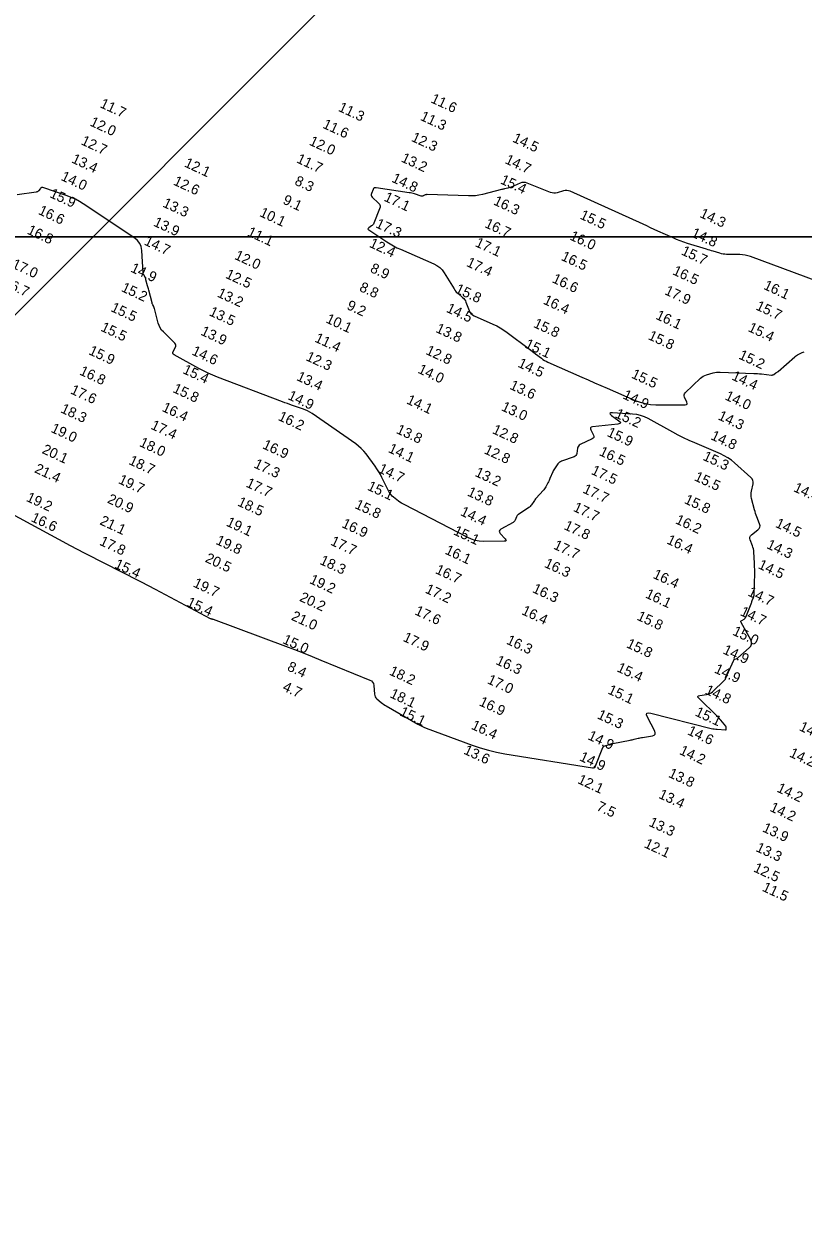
# Model space of a CAD drawing. Extents: x 988130 to 1132882, y 654656 to 841453.
# Drawn here: x 1026061 to 1026446, y 834532 to 835117 of the extents above; entities that cross this region are included whole.
import ezdxf

# ---------------------------------------------------------------- set-up
doc = ezdxf.new("R2010")
doc.units = 0
for name, color, linetype in [('V-ANNO-KEYM', 7, 'Continuous'), ('V-TOPO-MAJR', 7, 'Continuous'), ('V-TOPO-SOUN', 7, 'Continuous')]:
    doc.layers.add(name, color=color, linetype=linetype)

msp = doc.modelspace()

# ---------------------------------------------------------------- linework, layer by layer
at = {"layer": 'V-ANNO-KEYM'}
msp.add_line((1025051.5, 833968), (1026939.1, 835855.6), dxfattribs=at)
for points in [[(1122485, 835012), (1122485, 841453), (1014460, 841453), (1014460, 835012), (1075562.75, 835012)], [(1102445.16, 835012), (1014460, 835012), (1014460, 828570), (1122485, 828570), (1122485, 835012)]]:
    msp.add_lwpolyline(points, dxfattribs=at)
at = {"layer": 'V-TOPO-MAJR'}
for points in [[(1026468.97, 834984.02), (1026419.8, 835002.23), (1026418.51, 835002.65), (1026417.19, 835002.95), (1026415.86, 835003.15), (1026414.5, 835003.23), (1026408.02, 835003.34), (1026407.16, 835003.38), (1026406.32, 835003.49), (1026405.48, 835003.65), (1026404.65, 835003.87), (1026401.36, 835004.87), (1026400.54, 835005.12), (1026399.71, 835005.38), (1026398.89, 835005.63), (1026398.07, 835005.88), (1026388.77, 835008.75), (1026386.95, 835009.34), (1026385.16, 835009.98), (1026383.39, 835010.69), (1026381.64, 835011.45), (1026374.17, 835014.85), (1026372.34, 835015.68), (1026370.51, 835016.51), (1026368.69, 835017.34), (1026366.86, 835018.16), (1026330.82, 835034.44), (1026330.04, 835034.72), (1026329.26, 835034.85), (1026328.46, 835034.83), (1026327.66, 835034.67), (1026324.41, 835033.72), (1026323.6, 835033.56), (1026322.8, 835033.53), (1026322.01, 835033.64), (1026321.22, 835033.88), (1026309.71, 835038.51), (1026308.83, 835038.77), (1026307.95, 835038.85), (1026307.07, 835038.75), (1026306.2, 835038.47), (1026301.73, 835036.55), (1026301.34, 835036.39), (1026300.95, 835036.26), (1026300.56, 835036.14), (1026300.16, 835036.04), (1026298.54, 835035.67), (1026298.14, 835035.57), (1026297.74, 835035.48), (1026297.33, 835035.38), (1026296.93, 835035.28), (1026287.55, 835032.88), (1026285.84, 835032.51), (1026284.13, 835032.26), (1026282.39, 835032.14), (1026280.65, 835032.14), (1026260.27, 835032.82), (1026260.02, 835032.81), (1026259.77, 835032.78), (1026259.53, 835032.72), (1026259.29, 835032.62), (1026258.36, 835032.19), (1026258.13, 835032.11), (1026257.89, 835032.07), (1026257.65, 835032.07), (1026257.4, 835032.12), (1026254.02, 835033.13), (1026253.38, 835033.31), (1026252.72, 835033.47), (1026252.07, 835033.61), (1026251.4, 835033.72), (1026235.11, 835036.2), (1026234.61, 835036.21), (1026234.21, 835036.07), (1026233.88, 835035.78), (1026233.64, 835035.36), (1026232.84, 835033.34), (1026232.72, 835032.86), (1026232.74, 835032.4), (1026232.91, 835031.98), (1026233.23, 835031.59), (1026236.29, 835028.66), (1026236.81, 835028.02), (1026237.08, 835027.33), (1026237.11, 835026.58), (1026236.9, 835025.79), (1026234, 835018.68), (1026233.81, 835018.29), (1026233.57, 835017.94), (1026233.28, 835017.64), (1026232.94, 835017.37), (1026231.48, 835016.38), (1026231.21, 835016.14), (1026231.12, 835015.89), (1026231.22, 835015.65), (1026231.49, 835015.4), (1026240.41, 835009.5), (1026242.04, 835008.48), (1026243.71, 835007.53), (1026245.42, 835006.65), (1026247.17, 835005.85), (1026263.6, 834998.76), (1026265.17, 834997.94), (1026266.55, 834996.92), (1026267.76, 834995.69), (1026268.78, 834994.26), (1026273.63, 834986.32), (1026274.05, 834985.71), (1026274.5, 834985.13), (1026275.01, 834984.59), (1026275.55, 834984.09), (1026277.84, 834982.16), (1026278.37, 834981.65), (1026278.82, 834981.08), (1026279.2, 834980.47), (1026279.49, 834979.79), (1026281, 834975.71), (1026281.41, 834974.86), (1026281.95, 834974.14), (1026282.64, 834973.55), (1026283.46, 834973.09), (1026292.8, 834968.96), (1026294.63, 834968.1), (1026296.4, 834967.13), (1026298.1, 834966.06), (1026299.76, 834964.9), (1026310.8, 834956.64), (1026311.54, 834956.08), (1026312.28, 834955.52), (1026313.01, 834954.96), (1026313.75, 834954.4), (1026316.69, 834952.14), (1026317.44, 834951.6), (1026318.22, 834951.11), (1026319.02, 834950.66), (1026319.86, 834950.26), (1026336.71, 834942.8), (1026339.8, 834941.44), (1026342.9, 834940.07), (1026346, 834938.72), (1026349.09, 834937.37), (1026362.87, 834931.37), (1026365.34, 834930.44), (1026367.86, 834929.77), (1026370.44, 834929.37), (1026373.08, 834929.23), (1026387.68, 834929.2), (1026388.25, 834929.28), (1026388.57, 834929.51), (1026388.64, 834929.9), (1026388.46, 834930.45), (1026387.25, 834932.94), (1026387.05, 834933.55), (1026387.05, 834934.11), (1026387.25, 834934.65), (1026387.65, 834935.15), (1026395.14, 834942.34), (1026395.8, 834942.89), (1026396.5, 834943.35), (1026397.26, 834943.72), (1026398.07, 834944), (1026401.43, 834944.92), (1026402.27, 834945.12), (1026403.12, 834945.25), (1026403.98, 834945.32), (1026404.85, 834945.32), (1026421.49, 834944.67), (1026422.42, 834944.63), (1026423.35, 834944.57), (1026424.28, 834944.5), (1026425.21, 834944.41), (1026430.13, 834943.89), (1026430.45, 834943.89), (1026430.76, 834943.93), (1026431.05, 834944.03), (1026431.33, 834944.19), (1026432.41, 834944.91), (1026432.68, 834945.09), (1026432.94, 834945.28), (1026433.2, 834945.48), (1026433.45, 834945.69), (1026441.72, 834952.88), (1026442.12, 834953.21), (1026442.54, 834953.51), (1026442.98, 834953.78), (1026443.44, 834954.02), (1026445.33, 834954.92), (1026445.8, 834955.14), (1026446.27, 834955.36)], [(1026039.52, 834884.04), (1026084.23, 834859.87), (1026087.69, 834858.01), (1026091.17, 834856.18), (1026094.66, 834854.37), (1026098.16, 834852.58), (1026112.2, 834845.48), (1026115.7, 834843.7), (1026119.2, 834841.9), (1026122.69, 834840.09), (1026126.17, 834838.26), (1026153.25, 834823.95), (1026153.36, 834823.9), (1026153.48, 834823.85), (1026153.6, 834823.81), (1026153.72, 834823.78), (1026154.2, 834823.67), (1026154.32, 834823.64), (1026154.44, 834823.61), (1026154.56, 834823.57), (1026154.68, 834823.53), (1026190.44, 834810.21), (1026194.81, 834808.56), (1026199.17, 834806.88), (1026203.52, 834805.16), (1026207.86, 834803.41), (1026232.07, 834793.56), (1026232.86, 834793.12), (1026233.44, 834792.54), (1026233.82, 834791.81), (1026233.99, 834790.93), (1026234.33, 834786.61), (1026234.44, 834785.93), (1026234.68, 834785.32), (1026235.04, 834784.77), (1026235.53, 834784.28), (1026237.71, 834782.45), (1026238.26, 834782), (1026238.83, 834781.58), (1026239.42, 834781.19), (1026240.03, 834780.82), (1026255.72, 834771.84), (1026256.05, 834771.65), (1026256.38, 834771.47), (1026256.72, 834771.29), (1026257.06, 834771.11), (1026258.41, 834770.41), (1026258.75, 834770.24), (1026259.09, 834770.08), (1026259.44, 834769.94), (1026259.8, 834769.8), (1026282.57, 834761.44), (1026286.51, 834760.1), (1026290.51, 834758.95), (1026294.55, 834757.99), (1026298.64, 834757.23), (1026341.82, 834750.21), (1026341.96, 834750.2), (1026342.1, 834750.2), (1026342.24, 834750.22), (1026342.37, 834750.25), (1026342.91, 834750.41), (1026343.04, 834750.46), (1026343.14, 834750.53), (1026343.23, 834750.63), (1026343.29, 834750.75), (1026347.06, 834760.24), (1026347.09, 834760.31), (1026347.12, 834760.37), (1026347.16, 834760.44), (1026347.2, 834760.5), (1026347.36, 834760.74), (1026347.4, 834760.79), (1026347.45, 834760.84), (1026347.51, 834760.88), (1026347.57, 834760.9), (1026350.08, 834761.8), (1026350.52, 834761.95), (1026350.97, 834762.08), (1026351.42, 834762.19), (1026351.88, 834762.29), (1026360.44, 834763.89), (1026360.94, 834763.99), (1026361.45, 834764.09), (1026361.96, 834764.2), (1026362.46, 834764.32), (1026364.48, 834764.81), (1026364.98, 834764.92), (1026365.49, 834765.03), (1026365.99, 834765.14), (1026366.5, 834765.23), (1026371.5, 834766.11), (1026372.32, 834766.38), (1026372.77, 834766.83), (1026372.85, 834767.46), (1026372.57, 834768.28), (1026368.99, 834775.18), (1026368.53, 834776.4), (1026368.66, 834777.15), (1026369.37, 834777.45), (1026370.66, 834777.28), (1026400.52, 834769.73), (1026401.24, 834769.57), (1026401.97, 834769.43), (1026402.71, 834769.34), (1026403.44, 834769.27), (1026407.51, 834769), (1026407.67, 834769.01), (1026407.79, 834769.08), (1026407.86, 834769.19), (1026407.88, 834769.36), (1026407.86, 834770.12), (1026407.84, 834770.3), (1026407.8, 834770.47), (1026407.72, 834770.64), (1026407.62, 834770.79), (1026405.22, 834773.75), (1026404.77, 834774.28), (1026404.31, 834774.8), (1026403.83, 834775.31), (1026403.34, 834775.8), (1026394.32, 834784.54), (1026393.89, 834785.07), (1026393.82, 834785.48), (1026394.12, 834785.77), (1026394.78, 834785.95), (1026398.15, 834786.4), (1026398.97, 834786.57), (1026399.72, 834786.86), (1026400.42, 834787.27), (1026401.07, 834787.8), (1026407.08, 834793.54), (1026407.22, 834793.69), (1026407.34, 834793.85), (1026407.43, 834794.02), (1026407.52, 834794.2), (1026407.8, 834794.95), (1026407.88, 834795.14), (1026407.95, 834795.33), (1026408.03, 834795.52), (1026408.11, 834795.7), (1026411.54, 834803.34), (1026411.63, 834803.51), (1026411.75, 834803.64), (1026411.9, 834803.75), (1026412.08, 834803.82), (1026412.84, 834804.04), (1026413.03, 834804.11), (1026413.2, 834804.19), (1026413.37, 834804.3), (1026413.52, 834804.42), (1026419.2, 834809.34), (1026419.99, 834810.24), (1026420.38, 834811.22), (1026420.36, 834812.26), (1026419.93, 834813.39), (1026415.25, 834821.97), (1026415.14, 834822.26), (1026415.15, 834822.52), (1026415.28, 834822.74), (1026415.52, 834822.93), (1026416.74, 834823.62), (1026417.02, 834823.81), (1026417.25, 834824.04), (1026417.45, 834824.3), (1026417.59, 834824.61), (1026420.14, 834831.18), (1026420.29, 834831.56), (1026420.43, 834831.93), (1026420.58, 834832.31), (1026420.73, 834832.68), (1026421.33, 834834.18), (1026421.47, 834834.56), (1026421.56, 834834.94), (1026421.63, 834835.34), (1026421.65, 834835.74), (1026421.92, 834846.24), (1026421.93, 834846.65), (1026421.93, 834847.07), (1026421.92, 834847.48), (1026421.9, 834847.89), (1026421.84, 834849.54), (1026421.82, 834849.95), (1026421.8, 834850.36), (1026421.78, 834850.78), (1026421.76, 834851.19), (1026421.48, 834856.69), (1026421.41, 834857.47), (1026421.27, 834858.23), (1026421.07, 834858.99), (1026420.81, 834859.72), (1026419.62, 834862.64), (1026419.44, 834863.34), (1026419.49, 834863.98), (1026419.77, 834864.55), (1026420.28, 834865.07), (1026423.54, 834867.57), (1026424.15, 834868.18), (1026424.48, 834868.87), (1026424.55, 834869.63), (1026424.35, 834870.46), (1026422.99, 834873.95), (1026422.66, 834874.83), (1026422.36, 834875.71), (1026422.09, 834876.61), (1026421.84, 834877.51), (1026420.41, 834883.08), (1026420.24, 834883.97), (1026420.16, 834884.87), (1026420.19, 834885.78), (1026420.33, 834886.68), (1026421.08, 834890.3), (1026421.15, 834891.17), (1026421.01, 834891.97), (1026420.65, 834892.7), (1026420.07, 834893.35), (1026412.02, 834900.55), (1026410.4, 834901.88), (1026408.69, 834903.07), (1026406.89, 834904.12), (1026405, 834905.02), (1026392.32, 834910.46), (1026389.58, 834911.68), (1026386.87, 834912.96), (1026384.19, 834914.31), (1026381.55, 834915.73), (1026369.33, 834922.47), (1026367.51, 834923.35), (1026365.63, 834924.01), (1026363.7, 834924.45), (1026361.69, 834924.67), (1026351.73, 834925.23), (1026350.87, 834925.2), (1026350.5, 834924.99), (1026350.65, 834924.59), (1026351.29, 834924.01), (1026354.89, 834921.33), (1026355.54, 834920.73), (1026355.68, 834920.26), (1026355.32, 834919.93), (1026354.46, 834919.74), (1026341.88, 834918.29), (1026341.3, 834918.14), (1026340.97, 834917.85), (1026340.9, 834917.41), (1026341.1, 834916.84), (1026342.4, 834914.26), (1026342.61, 834913.66), (1026342.56, 834913.14), (1026342.28, 834912.71), (1026341.75, 834912.36), (1026335.86, 834909.61), (1026335.34, 834909.29), (1026334.95, 834908.88), (1026334.67, 834908.38), (1026334.53, 834907.79), (1026334.18, 834905.25), (1026334.03, 834904.67), (1026333.75, 834904.19), (1026333.34, 834903.82), (1026332.8, 834903.55), (1026326.6, 834901.38), (1026326.07, 834901.16), (1026325.6, 834900.86), (1026325.17, 834900.5), (1026324.8, 834900.06), (1026323.4, 834898.19), (1026323.07, 834897.72), (1026322.77, 834897.22), (1026322.5, 834896.71), (1026322.26, 834896.18), (1026320.9, 834892.86), (1026320.68, 834892.34), (1026320.44, 834891.82), (1026320.19, 834891.3), (1026319.93, 834890.79), (1026318.87, 834888.76), (1026318.59, 834888.27), (1026318.28, 834887.79), (1026317.94, 834887.34), (1026317.57, 834886.91), (1026314.16, 834883.18), (1026313.83, 834882.8), (1026313.51, 834882.41), (1026313.21, 834882.01), (1026312.93, 834881.59), (1026311.83, 834879.91), (1026311.54, 834879.5), (1026311.21, 834879.13), (1026310.84, 834878.8), (1026310.44, 834878.51), (1026305.35, 834875.16), (1026305.03, 834874.91), (1026304.75, 834874.62), (1026304.53, 834874.3), (1026304.35, 834873.93), (1026303.73, 834872.39), (1026303.55, 834872.03), (1026303.32, 834871.71), (1026303.04, 834871.44), (1026302.7, 834871.21), (1026296.75, 834867.86), (1026296.16, 834867.41), (1026295.91, 834866.9), (1026296, 834866.35), (1026296.42, 834865.74), (1026298.79, 834863.21), (1026299.2, 834862.66), (1026299.24, 834862.26), (1026298.92, 834862.02), (1026298.24, 834861.94), (1026287.96, 834861.9), (1026285.99, 834862.01), (1026284.07, 834862.35), (1026282.21, 834862.92), (1026280.4, 834863.73), (1026249, 834879.99), (1026248.29, 834880.38), (1026247.59, 834880.8), (1026246.91, 834881.25), (1026246.26, 834881.73), (1026243.66, 834883.7), (1026243.04, 834884.22), (1026242.5, 834884.81), (1026242.03, 834885.45), (1026241.63, 834886.15), (1026238.01, 834893.4), (1026237.25, 834894.84), (1026236.44, 834896.24), (1026235.57, 834897.6), (1026234.63, 834898.93), (1026230.18, 834904.98), (1026229.07, 834906.38), (1026227.85, 834907.66), (1026226.54, 834908.85), (1026225.11, 834909.92), (1026203.58, 834924.89), (1026202.48, 834925.6), (1026201.33, 834926.23), (1026200.14, 834926.78), (1026198.91, 834927.24), (1026193.91, 834928.92), (1026192.66, 834929.34), (1026191.42, 834929.78), (1026190.18, 834930.23), (1026188.95, 834930.69), (1026156.91, 834942.81), (1026154.56, 834943.75), (1026152.25, 834944.76), (1026149.98, 834945.87), (1026147.74, 834947.05), (1026135.5, 834953.81), (1026135.08, 834954.13), (1026134.85, 834954.52), (1026134.82, 834954.96), (1026135, 834955.47), (1026136.1, 834957.62), (1026136.29, 834958.14), (1026136.3, 834958.64), (1026136.13, 834959.11), (1026135.79, 834959.55), (1026130.18, 834965.09), (1026129.32, 834966.06), (1026128.61, 834967.12), (1026128.05, 834968.26), (1026127.65, 834969.49), (1026125.78, 834976.61), (1026125.71, 834976.87), (1026125.62, 834977.11), (1026125.53, 834977.36), (1026125.42, 834977.6), (1026124.95, 834978.55), (1026124.84, 834978.79), (1026124.74, 834979.04), (1026124.66, 834979.29), (1026124.59, 834979.54), (1026122.96, 834985.79), (1026122.82, 834986.31), (1026122.68, 834986.84), (1026122.54, 834987.36), (1026122.4, 834987.88), (1026121.58, 834990.86), (1026121.56, 834990.94), (1026121.55, 834991.03), (1026121.54, 834991.11), (1026121.54, 834991.2), (1026121.54, 834991.54), (1026121.54, 834991.62), (1026121.52, 834991.7), (1026121.49, 834991.78), (1026121.45, 834991.85), (1026120.56, 834993.21), (1026120.41, 834993.47), (1026120.3, 834993.74), (1026120.23, 834994.02), (1026120.19, 834994.31), (1026119.51, 835005.33), (1026119.21, 835007.16), (1026118.53, 835008.77), (1026117.47, 835010.17), (1026116.04, 835011.35), (1026090.65, 835028.28), (1026088.76, 835029.46), (1026086.8, 835030.5), (1026084.78, 835031.42), (1026082.69, 835032.2), (1026070.66, 835036.26), (1026070.33, 835036.32), (1026070.03, 835036.29), (1026069.76, 835036.14), (1026069.52, 835035.9), (1026068.63, 835034.72), (1026068.4, 835034.45), (1026068.12, 835034.25), (1026067.81, 835034.11), (1026067.46, 835034.02), (1026058.08, 835032.68)]]:
    msp.add_lwpolyline(points, dxfattribs=at)

# ---------------------------------------------------------------- texts
at = {"layer": 'V-TOPO-SOUN'}
for s, p in [('11.7 ', (1026098.54, 835076.01)), ('11.3 ', (1026216.13, 835074.19)), ('11.6 ', (1026261.74, 835078.42)), ('11.3 ', (1026256.56, 835069.76)), ('12.0 ', (1026093.58, 835066.99)), ('11.6 ', (1026208.39, 835065.88)), ('12.7 ', (1026089.19, 835057.73)), ('12.0 ', (1026201.78, 835057.52)), ('12.3 ', (1026252.16, 835059.39)), ('14.5 ', (1026302.1, 835059.02)), ('13.4 ', (1026084.54, 835048.78)), ('12.1 ', (1026140.16, 835046.78)), ('11.7 ', (1026195.52, 835048.8)), ('13.2 ', (1026247.14, 835049.24)), ('14.7 ', (1026298.36, 835048.42)), ('14.0 ', (1026079.28, 835040.15)), ('14.8 ', (1026242.5, 835039.26)), ('12.6 ', (1026134.75, 835037.86)), ('8.3', (1026194.56, 835037.91)), ('15.4 ', (1026296.06, 835038.45)), ('15.9 ', (1026073.73, 835031.69)), ('13.3 ', (1026129.47, 835027.02)), ('9.1', (1026188.73, 835028.54)), ('17.1 ', (1026238.65, 835029.93)), ('16.3 ', (1026292.68, 835028.07)), ('16.6 ', (1026068.13, 835023.36)), ('10.1 ', (1026177.28, 835022.34)), ('15.5 ', (1026335.32, 835021.12)), ('14.3 ', (1026394.42, 835021.89)), ('13.9 ', (1026124.92, 835017.61)), ('17.3 ', (1026234.51, 835016.85)), ('16.7 ', (1026288.33, 835016.91)), ('16.8 ', (1026062.62, 835013.69)), ('11.1 ', (1026171.22, 835012.75)), ('16.0 ', (1026330.3, 835010.8)), ('14.8 ', (1026390.24, 835012.27)), ('14.7 ', (1026120.36, 835008.28)), ('12.4 ', (1026231.42, 835007.17)), ('17.1 ', (1026283.64, 835007.51)), ('15.7 ', (1026385.31, 835003.43)), ('12.0 ', (1026164.93, 835001.2)), ('17.4 ', (1026279.34, 834997.73)), ('16.5 ', (1026326.05, 835000.72)), ('17.0 ', (1026055.06, 834996.96)), ('14.9 ', (1026113.65, 834994.97)), ('12.5 ', (1026160.46, 834991.92)), ('8.9', (1026231.84, 834994.85)), ('16.5 ', (1026381.05, 834993.64)), ('16.7 ', (1026050.8, 834987.79)), ('16.6 ', (1026321.62, 834989.72)), ('16.1 ', (1026425.91, 834986.45)), ('15.2 ', (1026109.05, 834985.36)), ('13.2 ', (1026156.39, 834982.64)), ('8.8', (1026226.49, 834985.52)), ('15.8 ', (1026273.82, 834984.69)), ('17.9 ', (1026377.11, 834983.83)), ('15.5 ', (1026103.88, 834975.51)), ('9.2', (1026220.29, 834976.55)), ('14.5 ', (1026269.41, 834975.13)), ('16.4 ', (1026317.23, 834979.17)), ('15.7 ', (1026422.09, 834976.31)), ('13.5 ', (1026152.4, 834973.44)), ('10.1 ', (1026209.98, 834969.94)), ('16.1 ', (1026372.71, 834971.7)), ('15.5 ', (1026098.92, 834965.83)), ('13.9 ', (1026148.24, 834963.87)), ('13.8 ', (1026264.19, 834965.21)), ('15.8 ', (1026312.39, 834967.66)), ('15.4 ', (1026418.28, 834965.65)), ('11.4 ', (1026204.48, 834960.47)), ('15.1 ', (1026308.17, 834957.52)), ('15.8 ', (1026369, 834961.67)), ('15.9 ', (1026092.99, 834954.25)), ('14.6 ', (1026143.84, 834954.12)), ('12.3 ', (1026200.12, 834951.32)), ('12.8 ', (1026259.27, 834954.35)), ('15.2 ', (1026413.65, 834952.11)), ('15.4 ', (1026139.37, 834944.94)), ('14.0 ', (1026255.39, 834945.1)), ('14.5 ', (1026304.71, 834948.07)), ('16.8 ', (1026088.45, 834944.26)), ('13.4 ', (1026195.54, 834941.49)), ('15.5 ', (1026360.69, 834942.69)), ('14.4 ', (1026410.19, 834941.8)), ('17.6 ', (1026083.98, 834934.94)), ('15.8 ', (1026134.47, 834935.6)), ('13.6 ', (1026300.66, 834937.2)), ('14.9 ', (1026191.21, 834932.12)), ('14.1 ', (1026249.76, 834930)), ('14.9 ', (1026356.48, 834932.47)), ('14.0 ', (1026406.86, 834931.97)), ('18.3 ', (1026079.14, 834925.62)), ('16.4 ', (1026129.14, 834926.28)), ('16.2 ', (1026186.45, 834921.84)), ('13.0 ', (1026296.54, 834926.63)), ('15.2 ', (1026352.61, 834923.17)), ('14.3 ', (1026403.43, 834922.15)), ('19.0 ', (1026074.33, 834915.97)), ('17.4 ', (1026123.63, 834917.51)), ('13.8 ', (1026244.69, 834915.39)), ('12.8 ', (1026292.09, 834915.34)), ('15.9 ', (1026348.66, 834913.97)), ('14.8 ', (1026399.86, 834912.35)), ('20.1 ', (1026069.97, 834905.55)), ('18.0 ', (1026117.98, 834908.99)), ('16.9 ', (1026178.73, 834907.89)), ('14.1 ', (1026240.77, 834906.03)), ('12.8 ', (1026288.02, 834905.44)), ('16.5 ', (1026344.82, 834904.52)), ('18.7 ', (1026112.76, 834900.11)), ('17.3 ', (1026174.48, 834898.43)), ('15.3 ', (1026395.97, 834902.2)), ('21.4 ', (1026066.27, 834896.06)), ('14.7 ', (1026235.87, 834896.09)), ('13.2 ', (1026283.51, 834894.26)), ('17.5 ', (1026340.88, 834895.23)), ('19.7 ', (1026107.62, 834890.69)), ('17.7 ', (1026170.58, 834888.97)), ('15.1 ', (1026230.43, 834887.46)), ('15.5 ', (1026391.73, 834892.12)), ('14.4 ', (1026440.7, 834886.74)), ('19.2 ', (1026062.18, 834881.93)), ('20.9 ', (1026102.2, 834881.1)), ('13.8 ', (1026279.78, 834884.61)), ('17.7 ', (1026336.74, 834886.05)), ('15.8 ', (1026386.8, 834880.87)), ('18.5 ', (1026166.4, 834879.68)), ('15.8 ', (1026224.29, 834878.4)), ('14.4 ', (1026276.31, 834874.94)), ('17.7 ', (1026332.01, 834877.02)), ('16.6 ', (1026064.52, 834871.98)), ('21.1 ', (1026098.46, 834870.42)), ('19.1 ', (1026160.85, 834869.74)), ('16.9 ', (1026217.81, 834869.04)), ('16.2 ', (1026382.41, 834870.93)), ('14.5 ', (1026431.74, 834869.13)), ('15.1 ', (1026272.9, 834865.46)), ('17.8 ', (1026327.47, 834868.02)), ('17.8 ', (1026098.32, 834860.32)), ('19.8 ', (1026155.72, 834860.74)), ('17.7 ', (1026212.27, 834860.36)), ('17.7 ', (1026322.28, 834858.42)), ('16.4 ', (1026378.13, 834861)), ('14.3 ', (1026427.41, 834858.68)), ('20.5 ', (1026150.44, 834851.96)), ('16.1 ', (1026268.75, 834855.94)), ('15.4 ', (1026105.72, 834849.04)), ('18.3 ', (1026206.97, 834850.88)), ('16.7 ', (1026263.98, 834846.33)), ('16.3 ', (1026317.77, 834849.41)), ('14.5 ', (1026423.24, 834848.78)), ('19.7 ', (1026144.53, 834839.72)), ('19.2 ', (1026201.9, 834841.44)), ('16.4 ', (1026371.32, 834844.01)), ('17.2 ', (1026258.99, 834836.73)), ('16.3 ', (1026311.87, 834836.98)), ('16.1 ', (1026367.59, 834834.35)), ('14.7 ', (1026418.12, 834835.33)), ('15.4 ', (1026141.31, 834830.24)), ('20.2 ', (1026196.98, 834832.71)), ('21.0 ', (1026192.9, 834823.4)), ('17.6 ', (1026253.82, 834826.04)), ('16.4 ', (1026306.55, 834826.12)), ('15.8 ', (1026363.43, 834823.4)), ('14.7 ', (1026414.37, 834825.65)), ('15.0 ', (1026188.63, 834811.87)), ('17.9 ', (1026248.03, 834812.96)), ('16.3 ', (1026299.03, 834811.57)), ('15.0 ', (1026410.62, 834816)), ('15.8 ', (1026358.26, 834809.81)), ('14.9 ', (1026405.84, 834806.79)), ('8.4', (1026190.92, 834798.47)), ('16.3 ', (1026293.81, 834801.54)), ('18.2 ', (1026241.25, 834796.36)), ('15.4 ', (1026353.53, 834797.97)), ('14.9 ', (1026401.62, 834797.37)), ('4.7', (1026188.65, 834788.55)), ('17.0 ', (1026289.6, 834792.09)), ('15.1 ', (1026349.06, 834787.04)), ('14.8 ', (1026397.02, 834786.99)), ('18.1 ', (1026241.56, 834785.17)), ('16.9 ', (1026285.57, 834781.21)), ('15.1 ', (1026246.41, 834776.25)), ('15.1 ', (1026392.15, 834776.15)), ('16.4 ', (1026281.71, 834769.62)), ('15.3 ', (1026343.86, 834774.78)), ('14.9 ', (1026339.23, 834764.47)), ('14.6 ', (1026388.36, 834766.89)), ('14.1 ', (1026443.5, 834768.91)), ('13.6 ', (1026277.96, 834757.37)), ('14.9 ', (1026335.09, 834754.06)), ('14.2 ', (1026384.39, 834757.18)), ('14.2 ', (1026438.66, 834755.95)), ('13.8 ', (1026378.98, 834745.92)), ('12.1 ', (1026334.17, 834742.85)), ('13.4 ', (1026374.14, 834735.57)), ('14.2 ', (1026432.46, 834738.65)), ('7.5', (1026343.48, 834729.58)), ('14.2 ', (1026429.01, 834729.16)), ('13.3 ', (1026369.32, 834721.81)), ('13.9 ', (1026425.36, 834719.05)), ('12.1 ', (1026367.02, 834711.24)), ('13.3 ', (1026422.11, 834709.34)), ('12.5 ', (1026420.95, 834699.32)), ('11.5 ', (1026425.26, 834689.78))]:
    msp.add_text(s, height=5, rotation=335, dxfattribs=at).set_placement(p)

doc.saveas('drawing.dxf')
